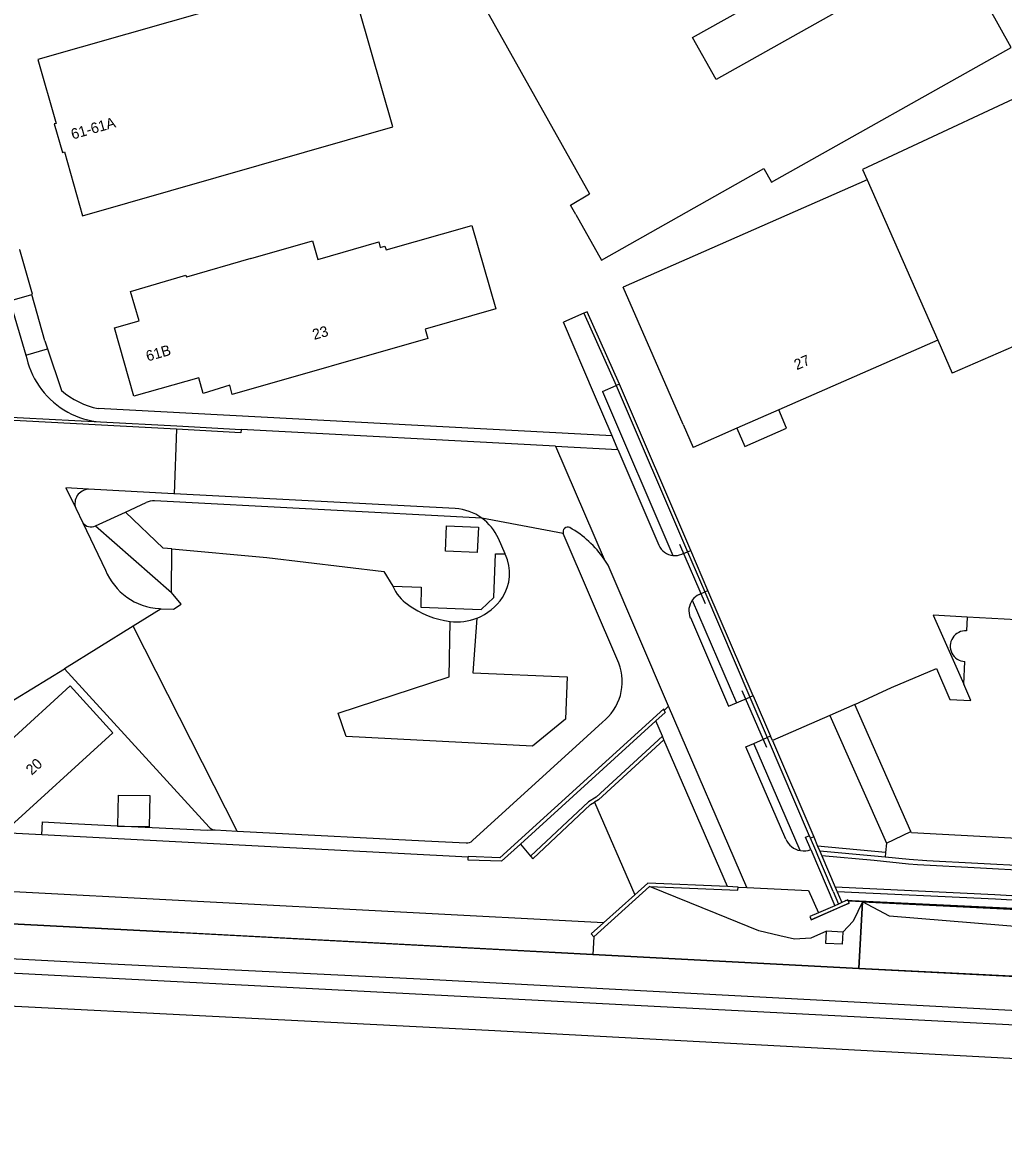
# Model space of a CAD drawing. Extents: x 194485 to 197793, y 468269 to 470822.
# Drawn here: x 194926.1 to 195037.7, y 469165.9 to 469293.5 of the extents above; entities that cross this region are included whole.
import ezdxf

# ---------------------------------------------------------------- set-up
doc = ezdxf.new("R2010")
doc.units = 0
for name, color, linetype in [('BGT begrenzing kruinlijn', 7, 'Continuous'), ('BGT begrenzing pand op maaiveld onder overbouw', 7, 'Continuous'), ('BGT grensvlak begroeid terreindeel', 7, 'Continuous'), ('BGT grensvlak gebouwinstallatie plus 1', 7, 'Continuous'), ('BGT grensvlak kunstwerkdeel', 7, 'Continuous'), ('BGT grensvlak onbegroeid terreindeel', 7, 'Continuous'), ('BGT grensvlak ondersteunend wegdeel', 7, 'Continuous'), ('BGT grensvlak pand deel overbouw', 7, 'Continuous'), ('BGT grensvlak pand op maaiveld', 7, 'Continuous'), ('BGT grensvlak pand op maaiveld LR', 7, 'Continuous'), ('BGT grensvlak scheiding', 7, 'Continuous'), ('BGT grensvlak wegdeel', 7, 'Continuous'), ('BGT lijnelement kunstwerkdeel uitbreiding populatie duiker', 7, 'Continuous'), ('BGT lijnelement scheiding hek', 7, 'Continuous'), ('BGT lijnelement scheiding muur', 7, 'Continuous'), ('BGT lijnelement spoor trein', 7, 'Continuous'), ('BGT tekst huisnummerreeks', 7, 'Continuous')]:
    doc.layers.add(name, color=color, linetype=linetype)

msp = doc.modelspace()

# ---------------------------------------------------------------- linework, layer by layer
at = {"layer": 'BGT begrenzing kruinlijn'}
msp.add_line((195019.41, 469190.15), (195017.55, 469190.28), dxfattribs=at)
for points in [[(195017.55, 469190.28), (195015.74, 469189.47), (195013.89, 469189.35), (195012.22, 469189.72), (195009.83, 469190.32), (195004.99, 469192.26), (194997.42, 469195.33)], [(195021.62, 469193.6), (195020.57, 469191.39), (195019.41, 469190.15)], [(195333.17, 469176.92), (195331.68, 469174.1), (195330.67, 469172.73), (195329.38, 469172.32), (195325.94, 469172.96), (195323.63, 469174.22), (195319.11, 469174.55), (195308.33, 469176.06), (195279.82, 469175.77), (195271.02, 469176.24), (195250.48, 469176.91), (195218.26, 469179.64), (195172.02, 469183.73), (195139.62, 469186.43), (195110.38, 469187.78), (195083.73, 469188.2), (195047.24, 469190.12), (195024.68, 469191.98), (195021.62, 469193.6)]]:
    msp.add_lwpolyline(points, dxfattribs=at)
at = {"layer": 'BGT begrenzing pand op maaiveld onder overbouw'}
for p, q in [((195033.54, 469225.96), (195033.46, 469224.4)), ((195033.13, 469218.34), (195033.27, 469220.92))]:
    msp.add_line(p, q, dxfattribs=at)
msp.add_arc((195033.33, 469222.66), 1.74, 85.8075, 267.9822, dxfattribs=at)
at = {"layer": 'BGT grensvlak begroeid terreindeel'}
for p, q in [((194992.09, 469251.62), (194993.62, 469252.28)), ((194992.09, 469251.62), (195000.08, 469232.96)), ((195002.28, 469227.9), (195007.3, 469216.23)), ((195014.56, 469199.42), (195009.29, 469211.61)), ((195021.62, 469193.6), (195020.02, 469193.68)), ((195021.62, 469193.6), (195021.21, 469186.03)), ((195145.74, 469187.55), (195021.62, 469193.6)), ((194991.09, 469189.64), (194990.98, 469187.63))]:
    msp.add_line(p, q, dxfattribs=at)
at = {"layer": 'BGT grensvlak gebouwinstallatie plus 1'}
for p, q in [((195013, 469247.45), (195012.1, 469249.51)), ((195007.33, 469247.42), (195008.24, 469245.36)), ((195008.24, 469245.36), (195013, 469247.45)), ((194937.01, 469205.73), (194936.96, 469202.25)), ((194936.96, 469202.25), (194936.96, 469202.16))]:
    msp.add_line(p, q, dxfattribs=at)
msp.add_lwpolyline([(194937.01, 469205.73), (194940.61, 469205.68), (194940.56, 469202.11), (194936.96, 469202.16)], dxfattribs=at)
at = {"layer": 'BGT grensvlak kunstwerkdeel'}
msp.add_line((195021.21, 469186.03), (194990.98, 469187.63), dxfattribs=at)
for points in [[(194618.53, 469205.52), (194618.49, 469204.82), (194685.25, 469200.27), (194704.02, 469198.83), (194730.94, 469197.38), (194829.36, 469192.23), (194867.45, 469190.24), (194895.91, 469188.66), (194936.22, 469186.56), (194972.14, 469184.8), (195050.63, 469180.64), (195050.67, 469182.11)], [(194990.98, 469187.63), (194941.7, 469190.24), (194922.71, 469191.23)], [(195050.67, 469182.11), (195050.73, 469184.54), (195021.21, 469186.03)]]:
    msp.add_lwpolyline(points, dxfattribs=at)
at = {"layer": 'BGT grensvlak onbegroeid terreindeel'}
for p, q in [((194989.96, 469260.49), (194987.64, 469259.49)), ((195020.75, 469216.02), (195017.91, 469214.78)), ((195017.91, 469214.78), (195011.38, 469211.94)), ((195017.91, 469214.78), (195024.35, 469200.25)), ((195024.25, 469199.2), (195016.53, 469199.92)), ((195024.35, 469200.25), (195024.25, 469199.2))]:
    msp.add_line(p, q, dxfattribs=at)
for points in [[(194993.17, 469246.55), (194991.17, 469251.23), (194987.64, 469259.49)], [(195019.41, 469190.15), (195019.32, 469188.78), (195017.46, 469188.88), (195017.55, 469190.28)]]:
    msp.add_lwpolyline(points, dxfattribs=at)
at = {"layer": 'BGT grensvlak ondersteunend wegdeel'}
for p, q in [((195024.35, 469200.25), (195027.11, 469201.6)), ((195024.25, 469199.2), (195024.2, 469198.68))]:
    msp.add_line(p, q, dxfattribs=at)
at = {"layer": 'BGT grensvlak pand deel overbouw'}
msp.add_lwpolyline([(195033.54, 469225.96), (195029.67, 469226.17), (195033.13, 469218.34)], dxfattribs=at)
at = {"layer": 'BGT grensvlak pand op maaiveld'}
for p, q in [((195022.15, 469275.68), (194994.43, 469263.48)), ((194977.24, 469270.49), (194979.96, 469260.99)), ((194952.12, 469266.72), (194944.78, 469264.61)), ((194944.72, 469264.84), (194944.78, 469264.61)), ((195001.24, 469247.87), (194994.43, 469263.48)), ((195030.18, 469257.44), (195012.1, 469249.51)), ((195030.18, 469257.44), (195031.83, 469253.69)), ((195041.82, 469258.04), (195031.83, 469253.69)), ((195012.1, 469249.51), (195007.33, 469247.42)), ((195001.24, 469247.87), (195002.39, 469245.25)), ((195007.33, 469247.42), (195002.39, 469245.25)), ((195062.42, 469224.4), (195033.54, 469225.96)), ((195027.11, 469201.6), (195020.75, 469216.02))]:
    msp.add_line(p, q, dxfattribs=at)
for points in [[(195029.48, 469307.02), (195033.05, 469309.01), (194995.27, 469376.65), (194981.6, 469369.04), (194977.85, 469375.72), (194978.13, 469375.88), (194975.77, 469380.09), (194961.78, 469372.31), (194958.84, 469370.55), (194945.28, 469361.98), (194946.45, 469360.08), (194946.65, 469360.21), (194949.4, 469355.77), (194948.87, 469355.44), (194951.69, 469350.9), (194968.23, 469361.13), (194971.57, 469355.19), (194953.19, 469344.89), (194974.5, 469306.74), (194972.43, 469305.59), (194974.84, 469301.27), (194977.38, 469295.8), (194978.17, 469296.25), (194990.6, 469274.07)], [(195098.57, 469312.34), (195083.46, 469305.73), (195083.86, 469304.83), (195045.02, 469287.74), (195021.62, 469276.82), (195022.15, 469275.68)], [(195032.1, 469302.31), (195004.99, 469287.06), (195002.32, 469291.85), (195029.48, 469307.02)], [(194989.05, 469271.71), (194991.96, 469266.55), (195010.4, 469276.96), (195011.29, 469275.38), (195038.51, 469290.69), (195032.1, 469302.31)], [(194927.91, 469289.35), (194929.98, 469282.08), (194929.77, 469282.02), (194930.7, 469278.77), (194930.91, 469278.83), (194932.98, 469271.57), (194968.24, 469281.68), (194963.15, 469299.43), (194927.91, 469289.35)], [(194989.05, 469271.71), (194988.42, 469272.8), (194990.6, 469274.07)], [(194952.12, 469266.72), (194959.12, 469268.72), (194959.72, 469266.61), (194966.64, 469268.6), (194966.82, 469267.96), (194967.35, 469268.12), (194967.47, 469267.69), (194977.24, 469270.49)], [(194936.61, 469258.83), (194939.4, 469259.62), (194938.42, 469262.98), (194944.72, 469264.84)], [(194979.96, 469260.99), (194971.92, 469258.68), (194972.21, 469257.62), (194949.99, 469251.26), (194949.7, 469252.31), (194946.68, 469251.38), (194946.18, 469253.17), (194938.82, 469251.07), (194936.61, 469258.83)], [(194974.35, 469236.33), (194977.97, 469236.18), (194977.84, 469233.31), (194974.23, 469233.47), (194974.35, 469236.33)], [(195020.75, 469216.02), (195024.92, 469217.98), (195030.02, 469220.11), (195031.56, 469216.61), (195033.95, 469216.48), (195033.13, 469218.34)], [(194921.74, 469201.57), (194917.95, 469205.73), (194931.57, 469218.14), (194936.43, 469212.8), (194923.96, 469201.45)], [(195069.52, 469199.16), (195027.18, 469201.46), (195027.11, 469201.6)]]:
    msp.add_lwpolyline(points, dxfattribs=at)
at = {"layer": 'BGT grensvlak pand op maaiveld LR'}
msp.add_line((195022.15, 469275.68), (195030.18, 469257.44), dxfattribs=at)
at = {"layer": 'BGT grensvlak scheiding'}
for p, q in [((194990.32, 469260.65), (194989.96, 469260.49)), ((194989.96, 469260.49), (194993.62, 469252.28)), ((194993.99, 469252.44), (194990.32, 469260.65)), ((194993.99, 469252.44), (194993.62, 469252.28)), ((194993.62, 469252.28), (195001.73, 469233.39)), ((195002.1, 469233.55), (194993.99, 469252.44)), ((195001.73, 469233.39), (195002.1, 469233.55)), ((195003.69, 469228.83), (195004.05, 469228.99)), ((195009.19, 469217.03), (195004.05, 469228.99)), ((195003.69, 469228.83), (195008.82, 469216.87)), ((195009.19, 469217.03), (195008.82, 469216.87)), ((194998.13, 469214.17), (194982.75, 469200.17)), ((194998.89, 469212.42), (194991.35, 469205.48)), ((194999.06, 469212.01), (194998.89, 469212.42)), ((195011.16, 469212.43), (195010.8, 469212.27)), ((195011.38, 469211.94), (195011.16, 469212.43)), ((195010.8, 469212.27), (195015.58, 469201.12)), ((195011.38, 469211.94), (195016.08, 469200.98)), ((194990.47, 469204.98), (194983.9, 469198.78)), ((194991.35, 469205.48), (194990.47, 469204.98)), ((194990.73, 469204.67), (194991.17, 469204.93)), ((194984.16, 469198.47), (194990.73, 469204.67)), ((195015.58, 469201.12), (195015.71, 469200.82)), ((195016.08, 469200.98), (195015.71, 469200.82)), ((194983.9, 469198.78), (194984.16, 469198.47)), ((194997.42, 469195.33), (194991.09, 469189.64)), ((195007.5, 469195.28), (195006.27, 469195.33)), ((194995.74, 469194.4), (194992.2, 469191.23)), ((195018.9, 469193.34), (195018.48, 469193.16)), ((195019.29, 469193.51), (195018.9, 469193.34)), ((195018.48, 469193.16), (195016.61, 469192.35))]:
    msp.add_line(p, q, dxfattribs=at)
for points in [[(194999.09, 469215.35), (194999.03, 469215.53), (194980.42, 469198.61), (194976.8, 469198.74), (194976.8, 469198.68)], [(194999.09, 469215.35), (194999.18, 469215.12), (194998.13, 469214.17)], [(194999.06, 469212.01), (194991.61, 469205.19), (194991.17, 469204.93)], [(194982.75, 469200.17), (194980.59, 469198.21), (194976.79, 469198.33), (194976.8, 469198.68)], [(195006.27, 469195.33), (194997.24, 469195.73), (194995.74, 469194.4)], [(194997.42, 469195.33), (195007.47, 469194.91), (195007.5, 469195.28)], [(195020.02, 469193.68), (195019.96, 469193.81), (195019.29, 469193.51)], [(195019.41, 469193.13), (195020.12, 469193.44), (195020.02, 469193.68)], [(195016.61, 469192.35), (195015.65, 469191.93), (195015.81, 469191.57), (195019.41, 469193.13)], [(194992.2, 469191.23), (194990.8, 469189.98), (194991.09, 469189.64)]]:
    msp.add_lwpolyline(points, dxfattribs=at)
at = {"layer": 'BGT grensvlak wegdeel'}
for p, q in [((194924.71, 469261.91), (194927.2, 469262.63)), ((194928.7, 469257.38), (194927.2, 469262.63)), ((194924.71, 469261.91), (194926.53, 469255.74)), ((194928.7, 469257.38), (194929, 469256.47)), ((194926.53, 469255.74), (194929, 469256.47)), ((194929, 469256.47), (194930.58, 469251.72)), ((194926.53, 469255.74), (194926.64, 469255.35)), ((194910.54, 469249.46), (194935.03, 469248.15)), ((194993.17, 469246.55), (194934.76, 469249.66)), ((194935.03, 469248.15), (194943.69, 469247.69)), ((194943.67, 469247.31), (194943.38, 469239.98)), ((194950.98, 469246.91), (194943.67, 469247.31)), ((194943.69, 469247.69), (194950.99, 469247.3)), ((194950.99, 469247.3), (194950.98, 469246.91)), ((194986.73, 469245.39), (194950.99, 469247.3)), ((194993.83, 469245.01), (194993.17, 469246.55)), ((194986.73, 469245.39), (194993.83, 469245.01)), ((194986.73, 469245.39), (194992.28, 469232.54)), ((194993.83, 469245.01), (194998.49, 469234.15)), ((194943.36, 469239.98), (194933.64, 469240.49)), ((194978.35, 469237.22), (194941.16, 469239.17)), ((194943.38, 469239.98), (194943.36, 469239.98)), ((194975.34, 469238.3), (194943.38, 469239.98)), ((194932.21, 469238.34), (194933, 469236.68)), ((194934.44, 469236.34), (194937.85, 469237.9)), ((194937.85, 469237.9), (194940.22, 469238.99)), ((194933, 469236.68), (194935.58, 469231.3)), ((194987.62, 469235.45), (194978.35, 469237.22)), ((194934.44, 469236.34), (194943.08, 469228.77)), ((194993.94, 469220.73), (194987.62, 469235.45)), ((194981.01, 469233.15), (194980.24, 469234.9)), ((194943.08, 469228.77), (194943.13, 469233.72)), ((194979.71, 469228.2), (194979.9, 469233.17)), ((194979.9, 469233.17), (194981.01, 469233.15)), ((194981.05, 469233.06), (194981.01, 469233.15)), ((195001.08, 469233.11), (195001.73, 469233.39)), ((195001.73, 469233.39), (195003.69, 469228.83)), ((195004.05, 469228.99), (195002.1, 469233.55)), ((194978.3, 469226.83), (194979.71, 469228.2)), ((195003.06, 469228.54), (195003.69, 469228.83)), ((194941.93, 469226.92), (194938.72, 469224.93)), ((194941.72, 469226.93), (194941.93, 469226.92)), ((194941.93, 469226.92), (194943.32, 469226.86)), ((194971.43, 469227.1), (194978.3, 469226.83)), ((194938.72, 469224.93), (194930.93, 469220.09)), ((194950.56, 469201.64), (194938.72, 469224.93)), ((194923.46, 469215.53), (194930.93, 469220.09)), ((194930.93, 469220.09), (194947.35, 469202.09)), ((195007.3, 469216.23), (195008.82, 469216.87)), ((195008.82, 469216.87), (195010.8, 469212.27)), ((195009.19, 469217.03), (195011.16, 469212.43)), ((194999.59, 469215.84), (194999.09, 469215.35)), ((195008.49, 469195.23), (194999.59, 469215.84)), ((194990.32, 469212.43), (194992.07, 469214.03)), ((194998.89, 469212.42), (194998.13, 469214.17)), ((194977.3, 469200.56), (194990.32, 469212.43)), ((195006.27, 469195.33), (194999.06, 469212.01)), ((195009.29, 469211.61), (195010.8, 469212.27)), ((194991.17, 469204.93), (194995.74, 469194.4)), ((194928.34, 469201.22), (194928.44, 469202.68)), ((194936.96, 469202.25), (194947.19, 469201.73)), ((194928.34, 469201.22), (194923.96, 469201.45)), ((194976.8, 469198.68), (194928.34, 469201.22)), ((194947.19, 469201.73), (194948.04, 469201.77)), ((194948.04, 469201.77), (194950.56, 469201.64)), ((194950.56, 469201.64), (194952.73, 469201.53)), ((194952.73, 469201.53), (194971.87, 469200.54)), ((195016.08, 469200.98), (195016.53, 469199.92)), ((194971.87, 469200.54), (194976.57, 469200.3)), ((194982.75, 469200.17), (194983.9, 469198.78)), ((195016.31, 469199.42), (195015.71, 469200.82)), ((195016.53, 469199.92), (195016.77, 469199.37)), ((195015.76, 469199.54), (195018.48, 469193.16)), ((195016.54, 469198.88), (195016.31, 469199.42)), ((195018.06, 469195.29), (195016.54, 469198.88)), ((195023, 469198.79), (195016.77, 469199.37)), ((195016.77, 469199.37), (195017, 469198.83)), ((195022.95, 469198.28), (195017, 469198.83)), ((195017, 469198.83), (195018.53, 469195.27)), ((195024.2, 469198.68), (195023, 469198.79)), ((195026.93, 469198.42), (195024.2, 469198.68)), ((195028.95, 469198.27), (195026.93, 469198.42)), ((195026.86, 469197.88), (195022.95, 469198.28)), ((195027.87, 469197.82), (195026.86, 469197.88)), ((195035.05, 469197.42), (195027.87, 469197.82)), ((195050.83, 469197.07), (195028.95, 469198.27)), ((195051.07, 469196.58), (195035.05, 469197.42)), ((195007.5, 469195.28), (195008.49, 469195.23)), ((195018.28, 469194.77), (195018.06, 469195.29)), ((195018.28, 469194.77), (195018.9, 469193.34)), ((195036.68, 469194.38), (195018.53, 469195.27)), ((195018.53, 469195.27), (195018.75, 469194.75)), ((195018.75, 469194.75), (195019.29, 469193.51)), ((195036.75, 469193.89), (195018.75, 469194.75)), ((195051.89, 469193.52), (195036.68, 469194.38)), ((195051.98, 469193.01), (195036.75, 469193.89))]:
    msp.add_line(p, q, dxfattribs=at)
for points in [[(194927.2, 469262.63), (194927.28, 469262.65), (194925.84, 469267.69), (194925.77, 469267.67)], [(194943.67, 469247.31), (194881.79, 469250.63), (194881.81, 469251)], [(194933.64, 469240.49), (194931.07, 469240.64), (194932.21, 469238.34)], [(194943.13, 469233.72), (194942.13, 469233.8), (194937.85, 469237.9)], [(194943.13, 469233.72), (194953.91, 469232.75), (194967.23, 469231.15), (194968.24, 469229.48)], [(194999.59, 469215.84), (194992.71, 469231.85), (194992.5, 469232.2), (194992.28, 469232.54)], [(194968.24, 469229.48), (194971.47, 469229.35), (194971.43, 469227.1)], [(194943.32, 469226.86), (194944.17, 469227.44), (194943.08, 469228.77)], [(194977.81, 469225.85), (194977.34, 469219.62), (194988.07, 469219.19), (194987.87, 469214.36), (194984.12, 469211.28), (194962.93, 469212.39), (194962.04, 469215.04), (194974.63, 469219.19), (194974.76, 469225.45)], [(195002.06, 469225.9), (195006.38, 469215.84), (195007.3, 469216.23)], [(195012.9, 469200.73), (195008.37, 469211.21), (195009.29, 469211.61)], [(194928.44, 469202.68), (194931.75, 469202.51), (194936.96, 469202.25)], [(195015.76, 469199.54), (195015.15, 469200.94), (195015.58, 469201.12)], [(194992.2, 469191.23), (194922.94, 469194.86), (194922.71, 469191.23)], [(195008.49, 469195.23), (195015.5, 469194.9), (195016.61, 469192.35)]]:
    msp.add_lwpolyline(points, dxfattribs=at)
for centre, radius, start, end in [((194935.78, 469257.52), 9.39, 193.3314, 241.4702), ((194936.67, 469258.79), 9.33, 229.2956, 258.1798), ((194935.77, 469257.46), 9.34, 241.3445, 265.4232), ((194933.72, 469238.88), 1.61, 93.1121, 199.5201), ((194941.05, 469237.18), 1.99, 86.9817, 114.7214), ((194974.98, 469232.55), 5.76, 54.1656, 86.4038), ((194933.94, 469237.41), 1.19, 218.1322, 294.8128), ((194974.98, 469232.55), 5.76, 23.9991, 54.2035), ((194988.13, 469235.65), 0.544, 65.5693, 200.8081), ((194982.59, 469225.92), 11.73, 34.3253, 60.5732), ((195000.3, 469234.92), 1.97, 203.1539, 263.6836), ((194976.4, 469230.93), 5.11, 327.4181, 24.6125), ((195000.3, 469234.92), 1.97, 263.6266, 293.3563), ((194942.1, 469233.96), 7.04, 202.2166, 266.8884), ((194972.66, 469231.37), 4.81, 203.0146, 236.071), ((194975.35, 469231.89), 6.52, 292.1788, 325.3046), ((195003.93, 469226.7), 2.04, 143.9559, 203.251), ((195003.93, 469226.7), 2.04, 115.3253, 143.893), ((194976.24, 469236.06), 10.71, 234.1862, 262.0542), ((194975.43, 469232.13), 6.71, 264.3101, 290.7459), ((194988.44, 469218.65), 5.88, 308.1054, 20.6602), ((194948.09, 469202.77), 1, 222.3773, 266.9877), ((194976.62, 469201.29), 0.998, 266.9763, 312.4313), ((195014.95, 469201.62), 2.23, 203.3953, 259.9548), ((195014.95, 469201.62), 2.23, 260.0021, 291.2673)]:
    msp.add_arc(centre, radius, start, end, dxfattribs=at)
at = {"layer": 'BGT lijnelement kunstwerkdeel uitbreiding populatie duiker'}
for p, q in [((195003.8, 469227.47), (195000.86, 469234.22)), ((195010.74, 469211.14), (195007.94, 469217.59))]:
    msp.add_line(p, q, dxfattribs=at)
at = {"layer": 'BGT lijnelement scheiding hek'}
for p, q in [((194990.98, 469187.63), (195021.21, 469186.03)), ((195021.21, 469186.03), (195050.73, 469184.54))]:
    msp.add_line(p, q, dxfattribs=at)
for points in [[(195170.97, 469186.11), (195157.48, 469186.95), (195146.33, 469187.55), (195125.86, 469188.49), (195097.89, 469189.97), (195065.92, 469191.57), (195019.64, 469193.76)], [(195021.21, 469186.03), (195021.62, 469193.6), (195066.62, 469191.35), (195077.1, 469190.88), (195086.22, 469190.43), (195101.5, 469189.7), (195113.7, 469188.96), (195127.64, 469188.5), (195146.63, 469187.07), (195215.87, 469182.97), (195223.85, 469182.45), (195239.4, 469181.5), (195255.21, 469180.23), (195261.24, 469180.09), (195267.29, 469179.46), (195274.86, 469179.14), (195282.66, 469178.61)], [(194922.71, 469191.23), (194941.7, 469190.24), (194944.07, 469190.12), (194990.98, 469187.63)]]:
    msp.add_lwpolyline(points, dxfattribs=at)
at = {"layer": 'BGT lijnelement scheiding muur'}
msp.add_line((195020.12, 469193.44), (195015.81, 469191.57), dxfattribs=at)
at = {"layer": 'BGT lijnelement spoor trein'}
for points in [[(194485.41, 469198.38), (194499.42, 469200.72), (194511.84, 469202.55), (194520.26, 469203.65), (194537.7, 469205.3), (194547.47, 469205.74), (194558.43, 469206.05), (194574.78, 469206.08), (194581.84, 469205.88), (194638.55, 469201.76), (194670.19, 469199.37), (194687.12, 469198.19), (194712.15, 469196.69), (194845.22, 469189.82), (194903.37, 469186.64), (195079.3, 469177.53), (195154.77, 469173.52), (195161.67, 469173.09), (195179.76, 469171.58), (195199.85, 469169.49), (195213.65, 469167.78)], [(194649.1, 469196.21), (194671.8, 469195.07), (194727.35, 469192.02), (194743.19, 469191.3), (194763.09, 469190.18), (194860.06, 469185.23), (194892.44, 469183.39), (194979.11, 469179.01), (195069.42, 469174.18), (195101.15, 469172.59), (195118.55, 469171.62), (195184.18, 469167.45), (195213.5, 469165.9)]]:
    msp.add_lwpolyline(points, dxfattribs=at)

# ---------------------------------------------------------------- texts
at = {"layer": 'BGT tekst huisnummerreeks'}
for s, rotation, p in [('61-61A', 15.9, (194931.86, 469280.24)), ('23', 16, (194959.3, 469257.46)), ('61B', 16, (194940.38, 469255.01)), ('27', 23.3, (195014.16, 469254.02)), ('20', 42.3, (194927.2, 469207.93))]:
    msp.add_text(s, height=1.2, rotation=rotation, dxfattribs=at).set_placement(p)

doc.saveas('drawing.dxf')
